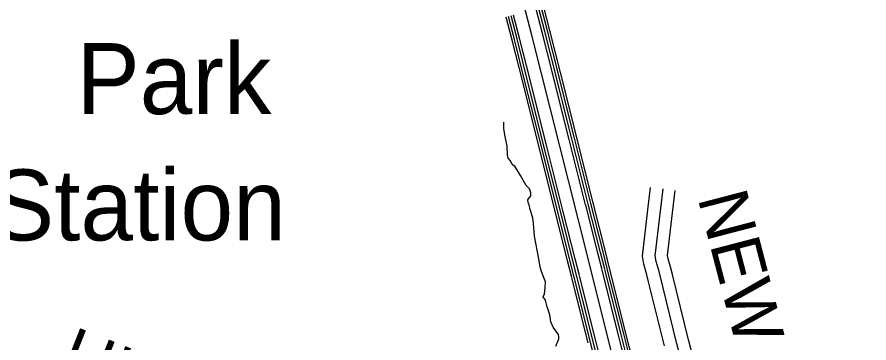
# Model space of a CAD drawing. Extents: x 1551132 to 1791609, y 378168 to 563823.
# Drawn here: x 1695891 to 1702240, y 436530 to 438957 of the extents above; entities that cross this region are included whole.
import ezdxf

# ---------------------------------------------------------------- set-up
doc = ezdxf.new("R2010")
doc.units = 0
for name, color, linetype in [('DESIGN - ROW - Right-of-Way and Easement Labels', 7, 'Continuous'), ('DESIGN - TRANSPORTATION - Text', 7, 'Continuous'), ('SURVEY - CENTERLINE - Preliminary', 7, 'Continuous'), ('SURVEY - PROPERTY - Owners', 7, 'Continuous'), ('SURVEY - VEGETATION - Features with Text', 7, 'Continuous')]:
    doc.layers.add(name, color=color, linetype=linetype)

msp = doc.modelspace()

# ---------------------------------------------------------------- linework, layer by layer
at = {"layer": 'DESIGN - TRANSPORTATION - Text'}
msp.add_lwpolyline([(1699907.028, 436505.445), (1699929.653, 436561.247), (1699927.811, 436575.28), (1699926.011, 436593.323), (1699886.612, 436647.849), (1699869.054, 436688.108), (1699861.613, 436738.251), (1699842.28, 436798.545), (1699828.838, 436848.763), (1699813.106, 436872.98), (1699821.347, 436894.905), (1699825.864, 436940.907), (1699828.355, 436984.925), (1699820.622, 437009.042), (1699799.198, 437061.36), (1699789.573, 437095.511), (1699780.248, 437155.687), (1699748.141, 437326.267), (1699741.157, 437418.452), (1699735.649, 437462.57), (1699716.341, 437524.864), (1699706.717, 437559.023), (1699700.917, 437577.107), (1699697.117, 437595.174), (1699711.317, 437613.024), (1699719.458, 437624.941), (1699719.725, 437648.967), (1699710.033, 437677.118), (1699686.326, 437703.427), (1699643.127, 437776.02), (1699601.903, 437846.589), (1699587.995, 437854.764), (1699576.153, 437868.923), (1699568.328, 437885.031), (1699550.57, 437907.265), (1699546.837, 437931.341), (1699543.554, 437995.451), (1699526.488, 438079.745), (1699519.021, 438127.888), (1699519.53, 438173.939)], dxfattribs=at)
at = {"layer": 'SURVEY - CENTERLINE - Preliminary'}
for points in [[(1702996.559, 425884.268), (1702722.208, 426804.642), (1701697.609, 430973.251), (1701390.958, 432180.974), (1701199.605, 432943.303), (1700793.573, 434580.279), (1700461.64, 435904.33), (1700141.398, 437178.23), (1699727.417, 438823.273), (1699438.174, 439932.735), (1699182.397, 440953.853), (1698979.494, 441790.367), (1698870.455, 442275.771), (1698814.507, 442495.627)], [(1699884.246, 438530.965), (1699805.64, 438843.315), (1699760.583, 439016.144)], [(1699903.912, 438535.915), (1699825.289, 438848.348), (1699780.207, 439021.261)], [(1699923.312, 438540.799), (1699844.664, 438853.315), (1699799.557, 439026.303)], [(1699940.278, 438545.065), (1699861.614, 438857.657), (1699816.49, 439030.72)], [(1699659.277, 438473.405), (1699580.687, 438785.68), (1699536.113, 438956.684)], [(1699676.243, 438477.68), (1699597.645, 438790.022), (1699553.046, 438961.093)], [(1699695.642, 438482.555), (1699617.019, 438794.988), (1699572.395, 438966.143)], [(1699715.092, 438488.389), (1699636.669, 438800.022), (1699591.795, 438972.135)], [(1700006.493, 438045.186), (1699884.463, 438530.082)], [(1700026.159, 438050.136), (1699904.129, 438535.032)], [(1700045.559, 438055.019), (1699923.529, 438539.915)], [(1700062.525, 438059.286), (1699940.495, 438544.182)], [(1699781.523, 437987.634), (1699659.502, 438472.522)], [(1699798.49, 437991.909), (1699676.468, 438476.797)], [(1699817.889, 437996.784), (1699695.867, 438481.672)], [(1699837.339, 438002.609), (1699715.309, 438487.505)], [(1700148.406, 437564.365), (1700026.376, 438049.261)], [(1700167.806, 437569.248), (1700045.776, 438054.144)], [(1700184.772, 437573.515), (1700062.742, 438058.411)], [(1699903.77, 437501.855), (1699781.748, 437986.751)], [(1699920.737, 437506.13), (1699798.715, 437991.026)], [(1699940.136, 437511.005), (1699818.114, 437995.901)], [(1699959.586, 437516.838), (1699837.555, 438001.734)], [(1700128.74, 437559.415), (1700006.71, 438044.311)], [(1700250.962, 437073.619), (1700219.704, 437197.93), (1700128.957, 437558.531)], [(1700270.628, 437078.56), (1700239.379, 437202.88), (1700148.623, 437563.481)], [(1700290.028, 437083.436), (1700258.77, 437207.756), (1700168.023, 437568.365)], [(1700306.994, 437087.702), (1700275.745, 437212.022), (1700184.989, 437572.632)], [(1700025.984, 437016.109), (1699994.51, 437141.279), (1699903.995, 437500.98)], [(1700042.95, 437020.376), (1700011.484, 437145.545), (1699920.962, 437505.255)], [(1700062.35, 437025.251), (1700030.876, 437150.429), (1699940.361, 437510.13)], [(1700081.791, 437031.084), (1700050.55, 437155.379), (1699959.802, 437515.955)], [(1700373.084, 436587.806), (1700251.187, 437072.727)], [(1700392.75, 436592.756), (1700270.853, 437077.677)], [(1700412.15, 436597.631), (1700290.253, 437082.552)], [(1700429.116, 436601.898), (1700307.219, 437086.819)], [(1700148.106, 436530.304), (1700026.201, 437015.225)], [(1700165.072, 436534.571), (1700043.167, 437019.492)], [(1700184.472, 436539.455), (1700062.566, 437024.376)], [(1700203.913, 436545.28), (1700082.016, 437030.201)], [(1700514.88, 436106.952), (1700392.975, 436591.873)], [(1700534.28, 436111.827), (1700412.375, 436596.748)], [(1700551.246, 436116.094), (1700429.341, 436601.015)], [(1700287.194, 436048.767), (1700165.289, 436533.688)], [(1700306.594, 436053.65), (1700184.688, 436538.571)], [(1700326.043, 436059.475), (1700204.138, 436544.396)], [(1700495.214, 436102.01), (1700373.309, 436586.931)]]:
    msp.add_lwpolyline(points, dxfattribs=at)
at = {"layer": 'SURVEY - PROPERTY - Owners'}
for points in [[(1700715.576, 436509.046), (1700595.237, 436994.358), (1700584.379, 437038.118), (1700562.355, 437115.478), (1700551.53, 437176.113), (1700592.788, 437520.914), (1700612.779, 437687.935)], [(1702128.207, 431903.751), (1702254.138, 432281.919), (1702274.696, 432331.729), (1702277.171, 432373.747), (1702263.596, 432411.956), (1702245.955, 432444.207), (1702196.539, 432496.858), (1702002.402, 432665.379), (1701903.263, 432742.656), (1701812.157, 432823.85), (1701776.633, 432866.318), (1701753.058, 432904.652), (1701731.434, 432938.944), (1701715.867, 432977.179), (1701694.968, 433075.54), (1701612.712, 433410.915), (1701407.575, 434204.294), (1701114.416, 435353.141), (1700809.474, 436522.155), (1700675.51, 437062.385), (1700654.344, 437136.729), (1700646.819, 437178.863), (1700706.402, 437676.726)], [(1701020.96, 436070.784), (1700897.38, 436544.513), (1700895.138, 436553.564), (1700774.791, 437038.885), (1700763.175, 437085.728), (1700742.834, 437157.171), (1700738.492, 437181.505), (1700776.475, 437498.922), (1700796.466, 437665.943)]]:
    msp.add_lwpolyline(points, dxfattribs=at)

# ---------------------------------------------------------------- texts
at = {"layer": 'DESIGN - ROW - Right-of-Way and Easement Labels'}
for s, height, rotation, p in [('NEW', 370.0084, 284.6207306, (1700962.029, 437610.333)), ('HIGHT', 369.9937, 338.4414917, (1696187.274, 436310.347))]:
    msp.add_text(s, height=height, rotation=rotation, dxfattribs=at).set_placement(p)
at = {"layer": 'SURVEY - VEGETATION - Features with Text'}
for s, p in [('Park ', (1696334.546, 438234.822)), ('Station', (1695696.269, 437293.539))]:
    msp.add_text(s, height=527.9876, rotation=0.0000278, dxfattribs=at).set_placement(p)

doc.saveas('drawing.dxf')
